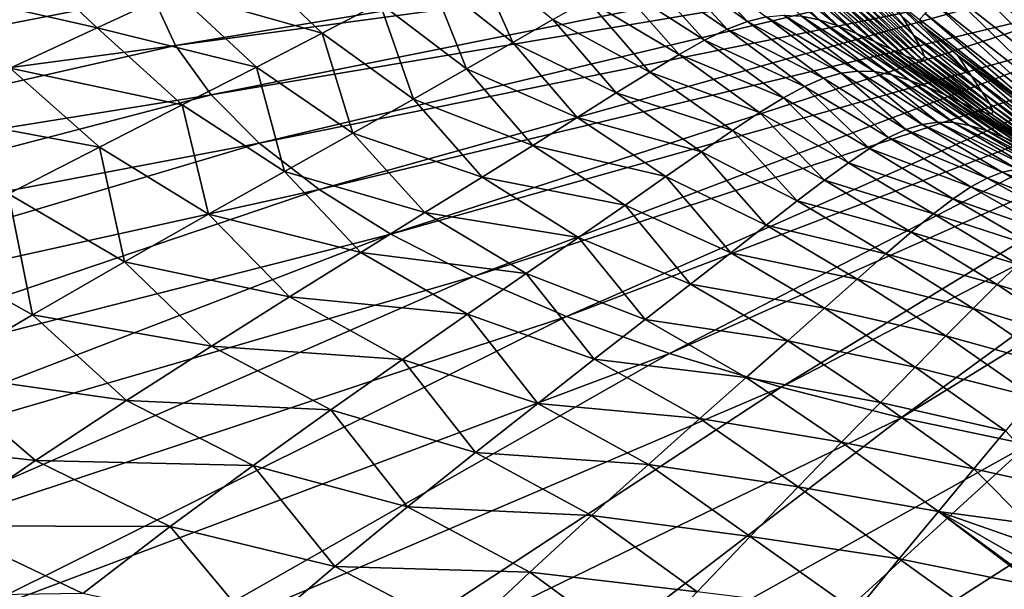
# Model space of a CAD drawing. Header units: metres. Extents: x -106 to 264, y -111 to 81.
# Tile 368 of 549: x 183 to 192, y 22 to 27. Entities that reach past the tile are written whole.
import ezdxf

# ---------------------------------------------------------------- set-up
doc = ezdxf.new("R2010")
doc.units = ezdxf.units.M
doc.layers.add('solid_20422013', color=7, linetype='CONTINUOUS')

msp = doc.modelspace()

# ---------------------------------------------------------------- linework, layer by layer
at = {"layer": 'solid_20422013'}
for points in [[(192.314774, 27.838432, 209.232452), (184.566238, 27.02692, 209.732407), (184.771317, 26.580879, 210.971329)], [(192.425934, 27.61886, 209.842331), (192.314774, 27.838432, 209.232452), (184.771317, 26.580879, 210.971329)], [(192.425934, 27.61886, 209.842331), (184.771317, 26.580879, 210.971329), (185.088531, 26.142435, 212.189163)], [(192.591644, 27.403271, 210.441147), (192.425934, 27.61886, 209.842331), (185.088531, 26.142435, 212.189163)], [(184.474792, 27.477276, 208.481491), (176.73378, 26.860861, 207.269745), (176.771042, 26.199968, 209.105453)], [(184.566238, 27.02692, 209.732407), (184.474792, 27.477276, 208.481491), (176.771042, 26.199968, 209.105453)], [(184.073959, 26.740221, 139.604416), (182.513321, 27.093977, 141.400269), (183.324615, 27.439741, 139.455902)], [(184.767181, 27.062868, 137.551315), (184.073959, 26.740221, 139.604416), (183.324615, 27.439741, 139.455902)], [(192.591644, 27.403271, 210.441147), (185.088531, 26.142435, 212.189163), (185.515549, 25.714817, 213.376907)], [(192.810745, 27.19322, 211.024597), (192.591644, 27.403271, 210.441147), (185.515549, 25.714817, 213.376907)], [(186.07489, 26.690407, 135.608582), (184.767181, 27.062868, 137.551315), (185.381241, 27.352039, 135.407272)], [(186.587189, 26.957127, 133.340988), (186.07489, 26.690407, 135.608582), (185.381241, 27.352039, 135.407272)], [(187.769363, 26.609961, 130.792099), (187.033142, 27.191212, 130.956146), (187.419312, 27.39328, 128.438019)], [(188.12558, 26.813129, 128.271347), (187.769363, 26.609961, 130.792099), (187.419312, 27.39328, 128.438019)], [(189.674957, 26.725859, 118.519089), (188.93071, 27.234701, 119.795586), (189.1353, 27.314447, 116.619141)], [(189.85495, 26.795008, 115.363655), (189.1353, 27.314447, 116.619141), (189.320374, 27.364697, 113.244499)], [(189.85495, 26.795008, 115.363655), (189.674957, 26.725859, 118.519089), (189.1353, 27.314447, 116.619141)], [(190.020905, 26.836594, 112.016869), (189.85495, 26.795008, 115.363655), (189.320374, 27.364697, 113.244499)], [(190.492828, 26.809361, 100.690247), (189.826889, 27.351067, 101.804306), (190.00061, 27.297369, 97.511009)], [(190.492828, 26.809361, 100.690247), (190.334076, 26.842337, 104.694016), (189.826889, 27.351067, 101.804306)], [(191.331253, 26.674793, 45.745674), (190.752274, 27.216822, 46.061981), (190.655075, 27.389851, 38.714874)], [(191.23317, 26.832325, 38.549274), (191.331253, 26.674793, 45.745674), (190.655075, 27.389851, 38.714874)], [(191.899979, 27.385693, 30.021608), (192.940613, 26.302679, 30.091648), (191.758759, 27.228304, 30.091648)], [(191.899979, 27.385693, 30.021608), (193.061615, 26.476091, 30.021608), (192.940613, 26.302679, 30.091648)], [(192.724411, 26.976955, 30), (193.061615, 26.476091, 30.021608), (191.899979, 27.385693, 30.021608)], [(189.474579, 26.628424, 121.496758), (188.699188, 27.124907, 122.787369), (188.93071, 27.234701, 119.795586)], [(189.674957, 26.725859, 118.519089), (189.474579, 26.628424, 121.496758), (188.93071, 27.234701, 119.795586)], [(190.658325, 26.755644, 96.440765), (190.00061, 27.297369, 97.511009), (190.17717, 27.227453, 92.959282)], [(190.658325, 26.755644, 96.440765), (190.492828, 26.809361, 100.690247), (190.00061, 27.297369, 97.511009)], [(190.825134, 26.688536, 91.936378), (190.17717, 27.227453, 92.959282), (190.348572, 27.150835, 88.139732)], [(190.825134, 26.688536, 91.936378), (190.658325, 26.755644, 96.440765), (190.17717, 27.227453, 92.959282)], [(191.758759, 27.228304, 30.091648), (192.827316, 26.140375, 30.212364), (191.626541, 27.081009, 30.212364)], [(191.758759, 27.228304, 30.091648), (192.940613, 26.302679, 30.091648), (192.827316, 26.140375, 30.212364)], [(192.810745, 27.19322, 211.024597), (185.515549, 25.714817, 213.376907), (186.049225, 25.301174, 214.525848)], [(193.081635, 26.990219, 211.58844), (192.810745, 27.19322, 211.024597), (186.049225, 25.301174, 214.525848)], [(187.35849, 26.37425, 133.186356), (186.587189, 26.957127, 133.340988), (187.033142, 27.191212, 130.956146)], [(187.769363, 26.609961, 130.792099), (187.35849, 26.37425, 133.186356), (187.033142, 27.191212, 130.956146)], [(190.985733, 26.616467, 87.168732), (190.348572, 27.150835, 88.139732), (190.50679, 27.077049, 83.042969)], [(190.985733, 26.616467, 87.168732), (190.825134, 26.688536, 91.936378), (190.348572, 27.150835, 88.139732)], [(191.398468, 26.558346, 52.592743), (190.817062, 27.088665, 53.046589), (190.752274, 27.216822, 46.061981)], [(191.331253, 26.674793, 45.745674), (191.398468, 26.558346, 52.592743), (190.752274, 27.216822, 46.061981)], [(184.073959, 26.740221, 139.604416), (183.30217, 26.381037, 141.587326), (182.513321, 27.093977, 141.400269)], [(185.490067, 26.390291, 137.775269), (184.073959, 26.740221, 139.604416), (184.767181, 27.062868, 137.551315)], [(186.07489, 26.690407, 135.608582), (185.490067, 26.390291, 137.775269), (184.767181, 27.062868, 137.551315)], [(189.247406, 26.5021, 124.310219), (188.433273, 26.984554, 125.60807), (188.699188, 27.124907, 122.787369)], [(189.474579, 26.628424, 121.496758), (189.247406, 26.5021, 124.310219), (188.699188, 27.124907, 122.787369)], [(191.132599, 26.547871, 82.129486), (190.50679, 27.077049, 83.042969), (190.643677, 27.015745, 77.659363)], [(191.132599, 26.547871, 82.129486), (190.985733, 26.616467, 87.168732), (190.50679, 27.077049, 83.042969)], [(191.42804, 26.48333, 59.106983), (190.841843, 27.006222, 59.684101), (190.817062, 27.088665, 53.046589)], [(191.398468, 26.558346, 52.592743), (191.42804, 26.48333, 59.106983), (190.817062, 27.088665, 53.046589)], [(191.626541, 27.081009, 30.212364), (192.731827, 26.003571, 30.377939), (191.515091, 26.956852, 30.377939)], [(191.626541, 27.081009, 30.212364), (192.827316, 26.140375, 30.212364), (192.731827, 26.003571, 30.377939)], [(184.566238, 27.02692, 209.732407), (176.771042, 26.199968, 209.105453), (176.971649, 25.542458, 210.931763)], [(184.771317, 26.580879, 210.971329), (184.566238, 27.02692, 209.732407), (176.971649, 25.542458, 210.931763)], [(193.081635, 26.990219, 211.58844), (186.049225, 25.301174, 214.525848), (186.685608, 24.904552, 215.627518)], [(186.886826, 26.105188, 135.4702), (186.07489, 26.690407, 135.608582), (186.587189, 26.957127, 133.340988)], [(187.35849, 26.37425, 133.186356), (186.886826, 26.105188, 135.4702), (186.587189, 26.957127, 133.340988)], [(193.402374, 26.795732, 212.128662), (193.081635, 26.990219, 211.58844), (186.685608, 24.904552, 215.627518)], [(188.986984, 26.346289, 126.973007), (188.12558, 26.813129, 128.271347), (188.433273, 26.984554, 125.60807)], [(189.247406, 26.5021, 124.310219), (188.986984, 26.346289, 126.973007), (188.433273, 26.984554, 125.60807)], [(191.258118, 26.491364, 76.810768), (190.643677, 27.015745, 77.659363), (190.750763, 26.976873, 71.978638)], [(191.258118, 26.491364, 76.810768), (191.132599, 26.547871, 82.129486), (190.643677, 27.015745, 77.659363)], [(191.35437, 26.455864, 71.205521), (190.750763, 26.976873, 71.978638), (190.81955, 26.97044, 65.990387)], [(191.35437, 26.455864, 71.205521), (191.258118, 26.491364, 76.810768), (190.750763, 26.976873, 71.978638)], [(191.413483, 26.450317, 65.306725), (190.81955, 26.97044, 65.990387), (190.841843, 27.006222, 59.684101)], [(191.413483, 26.450317, 65.306725), (191.35437, 26.455864, 71.205521), (190.81955, 26.97044, 65.990387)], [(191.42804, 26.48333, 59.106983), (191.413483, 26.450317, 65.306725), (190.841843, 27.006222, 59.684101)], [(191.845428, 26.310072, 38.568272), (191.23317, 26.832325, 38.549274), (191.111816, 27.030716, 30.99095)], [(191.845428, 26.310072, 38.568272), (191.111816, 27.030716, 30.99095), (191.410278, 26.759941, 30.990829)], [(191.38559, 26.812603, 30.785961), (191.410278, 26.759941, 30.990829), (191.111816, 27.030716, 30.99095)], [(191.515091, 26.956852, 30.377939), (192.661865, 25.903357, 30.574986), (191.433441, 26.865908, 30.574986)], [(191.515091, 26.956852, 30.377939), (192.731827, 26.003571, 30.377939), (192.661865, 25.903357, 30.574986)], [(193.402374, 26.795732, 212.128662), (186.685608, 24.904552, 215.627518), (187.420044, 24.527872, 216.673782)], [(193.770645, 26.61116, 212.641327), (193.402374, 26.795732, 212.128662), (187.420044, 24.527872, 216.673782)], [(188.687164, 26.160315, 129.499008), (187.769363, 26.609961, 130.792099), (188.12558, 26.813129, 128.271347)], [(188.986984, 26.346289, 126.973007), (188.687164, 26.160315, 129.499008), (188.12558, 26.813129, 128.271347)], [(190.530334, 26.29015, 115.408096), (189.674957, 26.725859, 118.519089), (189.85495, 26.795008, 115.363655)], [(190.687012, 26.335682, 112.081924), (189.85495, 26.795008, 115.363655), (190.020905, 26.836594, 112.016869)], [(190.687012, 26.335682, 112.081924), (190.530334, 26.29015, 115.408096), (189.85495, 26.795008, 115.363655)], [(190.836838, 26.355211, 108.550903), (190.020905, 26.836594, 112.016869), (190.178696, 26.851892, 108.464935)], [(190.836838, 26.355211, 108.550903), (190.687012, 26.335682, 112.081924), (190.020905, 26.836594, 112.016869)], [(190.985092, 26.350187, 104.798935), (190.178696, 26.851892, 108.464935), (190.334076, 26.842337, 104.694016)], [(190.985092, 26.350187, 104.798935), (190.836838, 26.355211, 108.550903), (190.178696, 26.851892, 108.464935)], [(191.137085, 26.322052, 100.809906), (190.334076, 26.842337, 104.694016), (190.492828, 26.809361, 100.690247)], [(191.137085, 26.322052, 100.809906), (190.985092, 26.350187, 104.798935), (190.334076, 26.842337, 104.694016)], [(191.296036, 26.27331, 96.569031), (190.492828, 26.809361, 100.690247), (190.658325, 26.755644, 96.440765)], [(191.296036, 26.27331, 96.569031), (191.137085, 26.322052, 100.809906), (190.492828, 26.809361, 100.690247)], [(191.845428, 26.310072, 38.568272), (191.331253, 26.674793, 45.745674), (191.23317, 26.832325, 38.549274)], [(191.433441, 26.865908, 30.574986), (192.62085, 25.844618, 30.785961), (191.38559, 26.812603, 30.785961)], [(191.38559, 26.812603, 30.785961), (192.62085, 25.844618, 30.785961), (191.410278, 26.759941, 30.990829)], [(191.433441, 26.865908, 30.574986), (192.661865, 25.903357, 30.574986), (192.62085, 25.844618, 30.785961)], [(184.830368, 26.05447, 139.85997), (183.30217, 26.381037, 141.587326), (184.073959, 26.740221, 139.604416)], [(185.490067, 26.390291, 137.775269), (184.830368, 26.05447, 139.85997), (184.073959, 26.740221, 139.604416)], [(190.361359, 26.217325, 118.545166), (189.474579, 26.628424, 121.496758), (189.674957, 26.725859, 118.519089)], [(190.530334, 26.29015, 115.408096), (190.361359, 26.217325, 118.545166), (189.674957, 26.725859, 118.519089)], [(191.456741, 26.210789, 92.066895), (190.658325, 26.755644, 96.440765), (190.825134, 26.688536, 91.936378)], [(191.456741, 26.210789, 92.066895), (191.296036, 26.27331, 96.569031), (190.658325, 26.755644, 96.440765)], [(191.724762, 26.492271, 30.990707), (191.845428, 26.310072, 38.568272), (191.410278, 26.759941, 30.990829)], [(192.62085, 25.844618, 30.785961), (191.724762, 26.492271, 30.990707), (191.410278, 26.759941, 30.990829)], [(186.348587, 25.80183, 137.659912), (185.490067, 26.390291, 137.775269), (186.07489, 26.690407, 135.608582)], [(186.886826, 26.105188, 135.4702), (186.348587, 25.80183, 137.659912), (186.07489, 26.690407, 135.608582)], [(188.342529, 25.9433, 131.903076), (187.35849, 26.37425, 133.186356), (187.769363, 26.609961, 130.792099)], [(193.770645, 26.61116, 212.641327), (187.420044, 24.527872, 216.673782), (188.247101, 24.173906, 217.656967)], [(188.687164, 26.160315, 129.499008), (188.342529, 25.9433, 131.903076), (187.769363, 26.609961, 130.792099)], [(194.183807, 26.437832, 213.122757), (193.770645, 26.61116, 212.641327), (188.247101, 24.173906, 217.656967)], [(190.174286, 26.116396, 121.50779), (189.247406, 26.5021, 124.310219), (189.474579, 26.628424, 121.496758)], [(190.361359, 26.217325, 118.545166), (190.174286, 26.116396, 121.50779), (189.474579, 26.628424, 121.496758)], [(191.611771, 26.142433, 87.295486), (190.825134, 26.688536, 91.936378), (190.985733, 26.616467, 87.168732)], [(191.611771, 26.142433, 87.295486), (191.456741, 26.210789, 92.066895), (190.825134, 26.688536, 91.936378)], [(191.753723, 26.076189, 82.246803), (190.985733, 26.616467, 87.168732), (191.132599, 26.547871, 82.129486)], [(191.753723, 26.076189, 82.246803), (191.611771, 26.142433, 87.295486), (190.985733, 26.616467, 87.168732)], [(191.942673, 26.16717, 45.780659), (191.398468, 26.558346, 52.592743), (191.331253, 26.674793, 45.745674)], [(191.845428, 26.310072, 38.568272), (191.942673, 26.16717, 45.780659), (191.331253, 26.674793, 45.745674)], [(184.771317, 26.580879, 210.971329), (176.971649, 25.542458, 210.931763), (177.334152, 24.89295, 212.73584)], [(185.088531, 26.142435, 212.189163), (184.771317, 26.580879, 210.971329), (177.334152, 24.89295, 212.73584)], [(191.875107, 26.020205, 76.914055), (191.132599, 26.547871, 82.129486), (191.258118, 26.491364, 76.810768)], [(191.875107, 26.020205, 76.914055), (191.753723, 26.076189, 82.246803), (191.132599, 26.547871, 82.129486)], [(192.009277, 26.063387, 52.640064), (191.42804, 26.48333, 59.106983), (191.398468, 26.558346, 52.592743)], [(191.942673, 26.16717, 45.780659), (192.009277, 26.063387, 52.640064), (191.398468, 26.558346, 52.592743)], [(194.183807, 26.437832, 213.122757), (188.247101, 24.173906, 217.656967), (189.16069, 23.845261, 218.569809)], [(189.963211, 25.986647, 124.310402), (188.986984, 26.346289, 126.973007), (189.247406, 26.5021, 124.310219)], [(194.63887, 26.276997, 213.569504), (194.183807, 26.437832, 213.122757), (189.16069, 23.845261, 218.569809)], [(190.174286, 26.116396, 121.50779), (189.963211, 25.986647, 124.310402), (189.247406, 26.5021, 124.310219)], [(191.968155, 25.982975, 71.292595), (191.258118, 26.491364, 76.810768), (191.35437, 26.455864, 71.205521)], [(191.968155, 25.982975, 71.292595), (191.875107, 26.020205, 76.914055), (191.258118, 26.491364, 76.810768)], [(192.025162, 25.97304, 65.378006), (191.35437, 26.455864, 71.205521), (191.413483, 26.450317, 65.306725)], [(192.025162, 25.97304, 65.378006), (191.968155, 25.982975, 71.292595), (191.35437, 26.455864, 71.205521)], [(192.038818, 25.998638, 59.165257), (191.413483, 26.450317, 65.306725), (191.42804, 26.48333, 59.106983)], [(192.038818, 25.998638, 59.165257), (192.025162, 25.97304, 65.378006), (191.413483, 26.450317, 65.306725)], [(192.009277, 26.063387, 52.640064), (192.038818, 25.998638, 59.165257), (191.42804, 26.48333, 59.106983)], [(192.485687, 25.830631, 38.504143), (191.845428, 26.310072, 38.568272), (191.724762, 26.492271, 30.990707)], [(192.485687, 25.830631, 38.504143), (191.724762, 26.492271, 30.990707), (192.370041, 25.993639, 30.990505)], [(192.62085, 25.844618, 30.785961), (192.370041, 25.993639, 30.990505), (191.724762, 26.492271, 30.990707)], [(184.095795, 25.679699, 141.883286), (182.452499, 25.982208, 143.520935), (183.30217, 26.381037, 141.587326)], [(184.830368, 26.05447, 139.85997), (184.095795, 25.679699, 141.883286), (183.30217, 26.381037, 141.587326)], [(185.741196, 25.461752, 139.773987), (184.830368, 26.05447, 139.85997), (185.490067, 26.390291, 137.775269)], [(186.348587, 25.80183, 137.659912), (185.741196, 25.461752, 139.773987), (185.490067, 26.390291, 137.775269)], [(187.947815, 25.694324, 134.200241), (186.886826, 26.105188, 135.4702), (187.35849, 26.37425, 133.186356)], [(188.342529, 25.9433, 131.903076), (187.947815, 25.694324, 134.200241), (187.35849, 26.37425, 133.186356)], [(189.722244, 25.827358, 126.96743), (188.687164, 26.160315, 129.499008), (188.986984, 26.346289, 126.973007)], [(189.963211, 25.986647, 124.310402), (189.722244, 25.827358, 126.96743), (188.986984, 26.346289, 126.973007)], [(191.407272, 25.879808, 111.57238), (190.687012, 26.335682, 112.081924), (190.836838, 26.355211, 108.550903)], [(191.546631, 25.899872, 108.065887), (190.836838, 26.355211, 108.550903), (190.985092, 26.350187, 104.798935)], [(191.546631, 25.899872, 108.065887), (191.407272, 25.879808, 111.57238), (190.836838, 26.355211, 108.550903)], [(191.685852, 25.896481, 104.338921), (190.985092, 26.350187, 104.798935), (191.137085, 26.322052, 100.809906)], [(191.685852, 25.896481, 104.338921), (191.546631, 25.899872, 108.065887), (190.985092, 26.350187, 104.798935)], [(194.63887, 26.276997, 213.569504), (189.16069, 23.845261, 218.569809), (190.154099, 23.544355, 219.405609)], [(195.132568, 26.129814, 213.978317), (194.63887, 26.276997, 213.569504), (190.154099, 23.544355, 219.405609)], [(191.109512, 25.763798, 117.994164), (190.361359, 26.217325, 118.545166), (190.530334, 26.29015, 115.408096)], [(191.263138, 25.83489, 114.876053), (190.530334, 26.29015, 115.408096), (190.687012, 26.335682, 112.081924)], [(191.263138, 25.83489, 114.876053), (191.109512, 25.763798, 117.994164), (190.530334, 26.29015, 115.408096)], [(191.407272, 25.879808, 111.57238), (191.263138, 25.83489, 114.876053), (190.687012, 26.335682, 112.081924)], [(191.829544, 25.871042, 100.373802), (191.137085, 26.322052, 100.809906), (191.296036, 26.27331, 96.569031)], [(191.829544, 25.871042, 100.373802), (191.685852, 25.896481, 104.338921), (191.137085, 26.322052, 100.809906)], [(191.979813, 25.826216, 96.155098), (191.296036, 26.27331, 96.569031), (191.456741, 26.210789, 92.066895)], [(191.979813, 25.826216, 96.155098), (191.829544, 25.871042, 100.373802), (191.296036, 26.27331, 96.569031)], [(192.578796, 25.704374, 45.657482), (191.942673, 26.16717, 45.780659), (191.845428, 26.310072, 38.568272)], [(192.485687, 25.830631, 38.504143), (192.578796, 25.704374, 45.657482), (191.845428, 26.310072, 38.568272)], [(190.941345, 25.665619, 120.942032), (190.174286, 26.116396, 121.50779), (190.361359, 26.217325, 118.545166)], [(191.109512, 25.763798, 117.994164), (190.941345, 25.665619, 120.942032), (190.361359, 26.217325, 118.545166)], [(192.131195, 25.768446, 91.67408), (191.456741, 26.210789, 92.066895), (191.611771, 26.142433, 87.295486)], [(192.131195, 25.768446, 91.67408), (191.979813, 25.826216, 96.155098), (191.456741, 26.210789, 92.066895)], [(185.088531, 26.142435, 212.189163), (177.334152, 24.89295, 212.73584), (177.856018, 24.256012, 214.50499)], [(185.515549, 25.714817, 213.376907), (185.088531, 26.142435, 212.189163), (177.856018, 24.256012, 214.50499)], [(187.497772, 25.412474, 136.405533), (186.348587, 25.80183, 137.659912), (186.886826, 26.105188, 135.4702)], [(187.947815, 25.694324, 134.200241), (187.497772, 25.412474, 136.405533), (186.886826, 26.105188, 135.4702)], [(189.44574, 25.637722, 129.493484), (188.342529, 25.9433, 131.903076), (188.687164, 26.160315, 129.499008)], [(189.722244, 25.827358, 126.96743), (189.44574, 25.637722, 129.493484), (188.687164, 26.160315, 129.499008)], [(190.75351, 25.539557, 123.734428), (189.963211, 25.986647, 124.310402), (190.174286, 26.116396, 121.50779)], [(195.132568, 26.129814, 213.978317), (190.154099, 23.544355, 219.405609), (191.220001, 23.273407, 220.158188)], [(190.941345, 25.665619, 120.942032), (190.75351, 25.539557, 123.734428), (190.174286, 26.116396, 121.50779)], [(195.661331, 25.997343, 214.346268), (195.132568, 26.129814, 213.978317), (191.220001, 23.273407, 220.158188)], [(192.276764, 25.704893, 86.923279), (191.611771, 26.142433, 87.295486), (191.753723, 26.076189, 82.246803)], [(192.276764, 25.704893, 86.923279), (192.131195, 25.768446, 91.67408), (191.611771, 26.142433, 87.295486)], [(192.642853, 25.614193, 52.461853), (192.009277, 26.063387, 52.640064), (191.942673, 26.16717, 45.780659)], [(192.578796, 25.704374, 45.657482), (192.642853, 25.614193, 52.461853), (191.942673, 26.16717, 45.780659)], [(185.064011, 25.081627, 141.832306), (184.095795, 25.679699, 141.883286), (184.830368, 26.05447, 139.85997)], [(185.741196, 25.461752, 139.773987), (185.064011, 25.081627, 141.832306), (184.830368, 26.05447, 139.85997)], [(195.661331, 25.997343, 214.346268), (191.220001, 23.273407, 220.158188), (192.350571, 23.034412, 220.822021)], [(192.409622, 25.642723, 81.895279), (191.753723, 26.076189, 82.246803), (191.875107, 26.020205, 76.914055)], [(192.409622, 25.642723, 81.895279), (192.276764, 25.704893, 86.923279), (191.753723, 26.076189, 82.246803)], [(192.522705, 25.589348, 76.584808), (191.875107, 26.020205, 76.914055), (191.968155, 25.982975, 71.292595)], [(192.522705, 25.589348, 76.584808), (192.409622, 25.642723, 81.895279), (191.875107, 26.020205, 76.914055)], [(192.672073, 25.559546, 58.937309), (192.038818, 25.998638, 59.165257), (192.009277, 26.063387, 52.640064)], [(192.642853, 25.614193, 52.461853), (192.672073, 25.559546, 58.937309), (192.009277, 26.063387, 52.640064)], [(192.660873, 25.540108, 65.10817), (192.025162, 25.97304, 65.378006), (192.038818, 25.998638, 59.165257)], [(192.672073, 25.559546, 58.937309), (192.660873, 25.540108, 65.10817), (192.038818, 25.998638, 59.165257)], [(184.095795, 25.679699, 141.883286), (183.286362, 25.262714, 143.865799), (182.452499, 25.982208, 143.520935)], [(189.12883, 25.416702, 131.903595), (187.947815, 25.694324, 134.200241), (188.342529, 25.9433, 131.903076)], [(189.44574, 25.637722, 129.493484), (189.12883, 25.416702, 131.903595), (188.342529, 25.9433, 131.903076)], [(190.540848, 25.384821, 126.386108), (189.722244, 25.827358, 126.96743), (189.963211, 25.986647, 124.310402)], [(190.75351, 25.539557, 123.734428), (190.540848, 25.384821, 126.386108), (189.963211, 25.986647, 124.310402)], [(192.608856, 25.552542, 70.989738), (191.968155, 25.982975, 71.292595), (192.025162, 25.97304, 65.378006)], [(192.608856, 25.552542, 70.989738), (192.522705, 25.589348, 76.584808), (191.968155, 25.982975, 71.292595)], [(192.660873, 25.540108, 65.10817), (192.608856, 25.552542, 70.989738), (192.025162, 25.97304, 65.378006)], [(190.298355, 25.200552, 128.911819), (189.44574, 25.637722, 129.493484), (189.722244, 25.827358, 126.96743)], [(190.540848, 25.384821, 126.386108), (190.298355, 25.200552, 128.911819), (189.722244, 25.827358, 126.96743)], [(191.98468, 25.403179, 115.228912), (191.109512, 25.763798, 117.994164), (191.263138, 25.83489, 114.876053)], [(192.120422, 25.455526, 111.941322), (191.263138, 25.83489, 114.876053), (191.407272, 25.879808, 111.57238)], [(192.120422, 25.455526, 111.941322), (191.98468, 25.403179, 115.228912), (191.263138, 25.83489, 114.876053)], [(192.251907, 25.48296, 108.450539), (191.407272, 25.879808, 111.57238), (191.546631, 25.899872, 108.065887)], [(192.251907, 25.48296, 108.450539), (192.120422, 25.455526, 111.941322), (191.407272, 25.879808, 111.57238)], [(192.383331, 25.48691, 104.736572), (191.546631, 25.899872, 108.065887), (191.685852, 25.896481, 104.338921)], [(192.383331, 25.48691, 104.736572), (192.251907, 25.48296, 108.450539), (191.546631, 25.899872, 108.065887)], [(192.518845, 25.468805, 100.779404), (191.685852, 25.896481, 104.338921), (191.829544, 25.871042, 100.373802)], [(192.518845, 25.468805, 100.779404), (192.383331, 25.48691, 104.736572), (191.685852, 25.896481, 104.338921)], [(192.660919, 25.430935, 96.561089), (191.829544, 25.871042, 100.373802), (191.979813, 25.826216, 96.155098)], [(192.660919, 25.430935, 96.561089), (192.518845, 25.468805, 100.779404), (191.829544, 25.871042, 100.373802)], [(192.804703, 25.37912, 92.072113), (191.979813, 25.826216, 96.155098), (192.131195, 25.768446, 91.67408)], [(192.804703, 25.37912, 92.072113), (192.660919, 25.430935, 96.561089), (191.979813, 25.826216, 96.155098)], [(186.988251, 25.096228, 138.53476), (185.741196, 25.461752, 139.773987), (186.348587, 25.80183, 137.659912)], [(187.497772, 25.412474, 136.405533), (186.988251, 25.096228, 138.53476), (186.348587, 25.80183, 137.659912)], [(191.840393, 25.324604, 118.332443), (190.941345, 25.665619, 120.942032), (191.109512, 25.763798, 117.994164)], [(191.98468, 25.403179, 115.228912), (191.840393, 25.324604, 118.332443), (191.109512, 25.763798, 117.994164)], [(192.943542, 25.320089, 87.305153), (192.131195, 25.768446, 91.67408), (192.276764, 25.704893, 86.923279)], [(192.943542, 25.320089, 87.305153), (192.804703, 25.37912, 92.072113), (192.131195, 25.768446, 91.67408)], [(185.515549, 25.714817, 213.376907), (177.856018, 24.256012, 214.50499), (178.533585, 23.636126, 216.226791)], [(186.049225, 25.301174, 214.525848), (185.515549, 25.714817, 213.376907), (178.533585, 23.636126, 216.226791)], [(184.316498, 24.658123, 143.854752), (183.286362, 25.262714, 143.865799), (184.095795, 25.679699, 141.883286)], [(185.064011, 25.081627, 141.832306), (184.316498, 24.658123, 143.854752), (184.095795, 25.679699, 141.883286)], [(188.766678, 25.163225, 134.212891), (187.497772, 25.412474, 136.405533), (187.947815, 25.694324, 134.200241)], [(189.12883, 25.416702, 131.903595), (188.766678, 25.163225, 134.212891), (187.947815, 25.694324, 134.200241)], [(191.682968, 25.218828, 121.268242), (190.75351, 25.539557, 123.734428), (190.941345, 25.665619, 120.942032)], [(191.840393, 25.324604, 118.332443), (191.682968, 25.218828, 121.268242), (190.941345, 25.665619, 120.942032)], [(190.021713, 24.985643, 131.326248), (189.12883, 25.416702, 131.903595), (189.44574, 25.637722, 129.493484)], [(190.298355, 25.200552, 128.911819), (190.021713, 24.985643, 131.326248), (189.44574, 25.637722, 129.493484)], [(191.507751, 25.084955, 124.052116), (190.540848, 25.384821, 126.386108), (190.75351, 25.539557, 123.734428)], [(191.682968, 25.218828, 121.268242), (191.507751, 25.084955, 124.052116), (190.75351, 25.539557, 123.734428)], [(192.96933, 25.102175, 109.379753), (192.120422, 25.455526, 111.941322), (192.251907, 25.48296, 108.450539)], [(186.417831, 24.74262, 140.605576), (185.064011, 25.081627, 141.832306), (185.741196, 25.461752, 139.773987)], [(186.988251, 25.096228, 138.53476), (186.417831, 24.74262, 140.605576), (185.741196, 25.461752, 139.773987)], [(188.354492, 24.876215, 136.436478), (186.988251, 25.096228, 138.53476), (187.497772, 25.412474, 136.405533)], [(188.766678, 25.163225, 134.212891), (188.354492, 24.876215, 136.436478), (187.497772, 25.412474, 136.405533)], [(189.706757, 24.73892, 133.644028), (188.766678, 25.163225, 134.212891), (189.12883, 25.416702, 131.903595)], [(190.021713, 24.985643, 131.326248), (189.706757, 24.73892, 133.644028), (189.12883, 25.416702, 131.903595)], [(191.310089, 24.922081, 126.699867), (190.298355, 25.200552, 128.911819), (190.540848, 25.384821, 126.386108)], [(191.507751, 25.084955, 124.052116), (191.310089, 24.922081, 126.699867), (190.540848, 25.384821, 126.386108)], [(192.716309, 24.997774, 116.136131), (191.840393, 25.324604, 118.332443), (191.98468, 25.403179, 115.228912)], [(192.845047, 25.062843, 112.859856), (191.98468, 25.403179, 115.228912), (192.120422, 25.455526, 111.941322)], [(192.845047, 25.062843, 112.859856), (192.716309, 24.997774, 116.136131), (191.98468, 25.403179, 115.228912)], [(192.96933, 25.102175, 109.379753), (192.845047, 25.062843, 112.859856), (192.120422, 25.455526, 111.941322)], [(186.049225, 25.301174, 214.525848), (178.533585, 23.636126, 216.226791), (179.362076, 23.037643, 217.889145)], [(186.685608, 24.904552, 215.627518), (186.049225, 25.301174, 214.525848), (179.362076, 23.037643, 217.889145)], [(192.579102, 24.905661, 119.229271), (191.682968, 25.218828, 121.268242), (191.840393, 25.324604, 118.332443)], [(192.716309, 24.997774, 116.136131), (192.579102, 24.905661, 119.229271), (191.840393, 25.324604, 118.332443)], [(183.499207, 24.188078, 145.860382), (182.403229, 24.800432, 145.827347), (183.286362, 25.262714, 143.865799)], [(184.316498, 24.658123, 143.854752), (183.499207, 24.188078, 145.860382), (183.286362, 25.262714, 143.865799)], [(192.429184, 24.78545, 122.15686), (191.507751, 25.084955, 124.052116), (191.682968, 25.218828, 121.268242)], [(192.579102, 24.905661, 119.229271), (192.429184, 24.78545, 122.15686), (191.682968, 25.218828, 121.268242)], [(189.349319, 24.459209, 135.879852), (188.354492, 24.876215, 136.436478), (188.766678, 25.163225, 134.212891)], [(189.706757, 24.73892, 133.644028), (189.349319, 24.459209, 135.879852), (188.766678, 25.163225, 134.212891)], [(191.085571, 24.729197, 129.227066), (190.021713, 24.985643, 131.326248), (190.298355, 25.200552, 128.911819)], [(191.310089, 24.922081, 126.699867), (191.085571, 24.729197, 129.227066), (190.298355, 25.200552, 128.911819)], [(185.785477, 24.348476, 142.635895), (184.316498, 24.658123, 143.854752), (185.064011, 25.081627, 141.832306)], [(186.417831, 24.74262, 140.605576), (185.785477, 24.348476, 142.635895), (185.064011, 25.081627, 141.832306)], [(187.888519, 24.553926, 138.590179), (186.417831, 24.74262, 140.605576), (186.988251, 25.096228, 138.53476)], [(188.354492, 24.876215, 136.436478), (187.888519, 24.553926, 138.590179), (186.988251, 25.096228, 138.53476)], [(192.262283, 24.636108, 124.936279), (191.310089, 24.922081, 126.699867), (191.507751, 25.084955, 124.052116)], [(192.429184, 24.78545, 122.15686), (192.262283, 24.636108, 124.936279), (191.507751, 25.084955, 124.052116)], [(190.830368, 24.505018, 131.648743), (189.706757, 24.73892, 133.644028), (190.021713, 24.985643, 131.326248)], [(191.085571, 24.729197, 129.227066), (190.830368, 24.505018, 131.648743), (190.021713, 24.985643, 131.326248)], [(186.685608, 24.904552, 215.627518), (179.362076, 23.037643, 217.889145), (180.335663, 22.464779, 219.480331)], [(187.420044, 24.527872, 216.673782), (186.685608, 24.904552, 215.627518), (180.335663, 22.464779, 219.480331)], [(188.945679, 24.144962, 138.04866), (187.888519, 24.553926, 138.590179), (188.354492, 24.876215, 136.436478)], [(189.349319, 24.459209, 135.879852), (188.945679, 24.144962, 138.04866), (188.354492, 24.876215, 136.436478)], [(192.074158, 24.456585, 127.584862), (191.085571, 24.729197, 129.227066), (191.310089, 24.922081, 126.699867)], [(192.262283, 24.636108, 124.936279), (192.074158, 24.456585, 127.584862), (191.310089, 24.922081, 126.699867)], [(183.499207, 24.188078, 145.860382), (182.620377, 23.669493, 147.862869), (182.403229, 24.800432, 145.827347)], [(187.367081, 24.193272, 140.691177), (185.785477, 24.348476, 142.635895), (186.417831, 24.74262, 140.605576)], [(187.888519, 24.553926, 138.590179), (187.367081, 24.193272, 140.691177), (186.417831, 24.74262, 140.605576)], [(190.540787, 24.248224, 133.979874), (189.349319, 24.459209, 135.879852), (189.706757, 24.73892, 133.644028)], [(190.830368, 24.505018, 131.648743), (190.540787, 24.248224, 133.979874), (189.706757, 24.73892, 133.644028)], [(191.861038, 24.24559, 130.11911), (190.830368, 24.505018, 131.648743), (191.085571, 24.729197, 129.227066)], [(192.074158, 24.456585, 127.584862), (191.861038, 24.24559, 130.11911), (191.085571, 24.729197, 129.227066)], [(185.090195, 23.910618, 144.643631), (183.499207, 24.188078, 145.860382), (184.316498, 24.658123, 143.854752)], [(185.785477, 24.348476, 142.635895), (185.090195, 23.910618, 144.643631), (184.316498, 24.658123, 143.854752)], [(192.262283, 24.636108, 124.936279), (193.000153, 24.156294, 126.781303), (192.074158, 24.456585, 127.584862)], [(187.420044, 24.527872, 216.673782), (180.335663, 22.464779, 219.480331), (181.447525, 21.921556, 220.989197)], [(188.247101, 24.173906, 217.656967), (187.420044, 24.527872, 216.673782), (181.447525, 21.921556, 220.989197)], [(188.49382, 23.793287, 140.166458), (187.367081, 24.193272, 140.691177), (187.888519, 24.553926, 138.590179)], [(188.945679, 24.144962, 138.04866), (188.49382, 23.793287, 140.166458), (187.888519, 24.553926, 138.590179)], [(190.213058, 23.957485, 136.235413), (188.945679, 24.144962, 138.04866), (189.349319, 24.459209, 135.879852)], [(190.540787, 24.248224, 133.979874), (190.213058, 23.957485, 136.235413), (189.349319, 24.459209, 135.879852)], [(191.619522, 24.001619, 132.554825), (190.540787, 24.248224, 133.979874), (190.830368, 24.505018, 131.648743)], [(191.861038, 24.24559, 130.11911), (191.619522, 24.001619, 132.554825), (190.830368, 24.505018, 131.648743)], [(192.074158, 24.456585, 127.584862), (192.822998, 23.955084, 129.31218), (191.861038, 24.24559, 130.11911)], [(192.074158, 24.456585, 127.584862), (193.000153, 24.156294, 126.781303), (192.822998, 23.955084, 129.31218)], [(186.788757, 23.790998, 142.756851), (185.090195, 23.910618, 144.643631), (185.785477, 24.348476, 142.635895)], [(187.367081, 24.193272, 140.691177), (186.788757, 23.790998, 142.756851), (185.785477, 24.348476, 142.635895)], [(191.346237, 23.72315, 134.90773), (190.213058, 23.957485, 136.235413), (190.540787, 24.248224, 133.979874)], [(191.619522, 24.001619, 132.554825), (191.346237, 23.72315, 134.90773), (190.540787, 24.248224, 133.979874)], [(191.861038, 24.24559, 130.11911), (192.623688, 23.72237, 131.74704), (191.619522, 24.001619, 132.554825)], [(191.861038, 24.24559, 130.11911), (192.822998, 23.955084, 129.31218), (192.623688, 23.72237, 131.74704)], [(188.247101, 24.173906, 217.656967), (181.447525, 21.921556, 220.989197), (182.689819, 21.411797, 222.405106)], [(184.334488, 23.426371, 146.644241), (182.620377, 23.669493, 147.862869), (183.499207, 24.188078, 145.860382)], [(189.16069, 23.845261, 218.569809), (188.247101, 24.173906, 217.656967), (182.689819, 21.411797, 222.405106)], [(185.090195, 23.910618, 144.643631), (184.334488, 23.426371, 146.644241), (183.499207, 24.188078, 145.860382)], [(187.99202, 23.400978, 142.249496), (186.788757, 23.790998, 142.756851), (187.367081, 24.193272, 140.691177)], [(188.49382, 23.793287, 140.166458), (187.99202, 23.400978, 142.249496), (187.367081, 24.193272, 140.691177)], [(189.844055, 23.630867, 138.430618), (188.49382, 23.793287, 140.166458), (188.945679, 24.144962, 138.04866)], [(190.213058, 23.957485, 136.235413), (189.844055, 23.630867, 138.430618), (188.945679, 24.144962, 138.04866)], [(191.619522, 24.001619, 132.554825), (192.399506, 23.4566, 134.100891), (191.346237, 23.72315, 134.90773)], [(191.619522, 24.001619, 132.554825), (192.623688, 23.72237, 131.74704), (192.399506, 23.4566, 134.100891)], [(186.152206, 23.343864, 144.80455), (184.334488, 23.426371, 146.644241), (185.090195, 23.910618, 144.643631)], [(186.788757, 23.790998, 142.756851), (186.152206, 23.343864, 144.80455), (185.090195, 23.910618, 144.643631)], [(191.037872, 23.408562, 137.193604), (189.844055, 23.630867, 138.430618), (190.213058, 23.957485, 136.235413)], [(191.346237, 23.72315, 134.90773), (191.037872, 23.408562, 137.193604), (190.213058, 23.957485, 136.235413)], [(189.16069, 23.845261, 218.569809), (182.689819, 21.411797, 222.405106), (184.053818, 20.939083, 223.718109)], [(190.154099, 23.544355, 219.405609), (189.16069, 23.845261, 218.569809), (184.053818, 20.939083, 223.718109)], [(187.438644, 22.964834, 144.314041), (186.152206, 23.343864, 144.80455), (186.788757, 23.790998, 142.756851)], [(187.99202, 23.400978, 142.249496), (187.438644, 22.964834, 144.314041), (186.788757, 23.790998, 142.756851)], [(189.431671, 23.265205, 140.581436), (187.99202, 23.400978, 142.249496), (188.49382, 23.793287, 140.166458)], [(189.844055, 23.630867, 138.430618), (189.431671, 23.265205, 140.581436), (188.49382, 23.793287, 140.166458)], [(191.346237, 23.72315, 134.90773), (192.147766, 23.156204, 136.388779), (191.037872, 23.408562, 137.193604)], [(191.346237, 23.72315, 134.90773), (192.399506, 23.4566, 134.100891), (192.147766, 23.156204, 136.388779)], [(183.527939, 22.894091, 148.648254), (181.691284, 23.100821, 149.873749), (182.620377, 23.669493, 147.862869)], [(184.334488, 23.426371, 146.644241), (183.527939, 22.894091, 148.648254), (182.620377, 23.669493, 147.862869)], [(190.691833, 23.055042, 139.428558), (189.431671, 23.265205, 140.581436), (189.844055, 23.630867, 138.430618)], [(191.037872, 23.408562, 137.193604), (190.691833, 23.055042, 139.428558), (189.844055, 23.630867, 138.430618)], [(190.154099, 23.544355, 219.405609), (184.053818, 20.939083, 223.718109), (185.529938, 20.506741, 224.918991)], [(191.220001, 23.273407, 220.158188), (190.154099, 23.544355, 219.405609), (185.529938, 20.506741, 224.918991)], [(185.460159, 22.849203, 146.848694), (183.527939, 22.894091, 148.648254), (184.334488, 23.426371, 146.644241)], [(186.152206, 23.343864, 144.80455), (185.460159, 22.849203, 146.848694), (184.334488, 23.426371, 146.644241)], [(188.973999, 22.857185, 142.703857), (187.438644, 22.964834, 144.314041), (187.99202, 23.400978, 142.249496)], [(189.431671, 23.265205, 140.581436), (188.973999, 22.857185, 142.703857), (187.99202, 23.400978, 142.249496)], [(191.037872, 23.408562, 137.193604), (191.865967, 22.81888, 138.625732), (190.691833, 23.055042, 139.428558)], [(191.037872, 23.408562, 137.193604), (192.147766, 23.156204, 136.388779), (191.865967, 22.81888, 138.625732)], [(186.834274, 22.481964, 146.374725), (185.460159, 22.849203, 146.848694), (186.152206, 23.343864, 144.80455)], [(187.438644, 22.964834, 144.314041), (186.834274, 22.481964, 146.374725), (186.152206, 23.343864, 144.80455)], [(191.220001, 23.273407, 220.158188), (185.529938, 20.506741, 224.918991), (187.107803, 20.117807, 225.999298)], [(192.350571, 23.034412, 220.822021), (191.220001, 23.273407, 220.158188), (187.107803, 20.117807, 225.999298)], [(190.305893, 22.659071, 141.628845), (188.973999, 22.857185, 142.703857), (189.431671, 23.265205, 140.581436)], [(190.691833, 23.055042, 139.428558), (190.305893, 22.659071, 141.628845), (189.431671, 23.265205, 140.581436)], [(191.865967, 22.81888, 138.625732), (192.147766, 23.156204, 136.388779), (192.609909, 22.652956, 138.297516)], [(183.527939, 22.894091, 148.648254), (182.680954, 22.312248, 150.665604), (181.691284, 23.100821, 149.873749)], [(192.350571, 23.034412, 220.822021), (187.107803, 20.117807, 225.999298), (188.776306, 19.775019, 226.951431)], [(193.537445, 22.829126, 221.392227), (192.350571, 23.034412, 220.822021), (188.776306, 19.775019, 226.951431)], [(190.691833, 23.055042, 139.428558), (191.551956, 22.44129, 140.826736), (190.305893, 22.659071, 141.628845)], [(190.691833, 23.055042, 139.428558), (191.865967, 22.81888, 138.625732), (191.551956, 22.44129, 140.826736)], [(188.469147, 22.403502, 144.813828), (186.834274, 22.481964, 146.374725), (187.438644, 22.964834, 144.314041)], [(188.973999, 22.857185, 142.703857), (188.469147, 22.403502, 144.813828), (187.438644, 22.964834, 144.314041)], [(184.722198, 22.305296, 148.898941), (182.680954, 22.312248, 150.665604), (183.527939, 22.894091, 148.648254)], [(185.460159, 22.849203, 146.848694), (184.722198, 22.305296, 148.898941), (183.527939, 22.894091, 148.648254)], [(186.18692, 21.950491, 148.440842), (184.722198, 22.305296, 148.898941), (185.460159, 22.849203, 146.848694)], [(186.834274, 22.481964, 146.374725), (186.18692, 21.950491, 148.440842), (185.460159, 22.849203, 146.848694)], [(189.877899, 22.217113, 143.810745), (188.469147, 22.403502, 144.813828), (188.973999, 22.857185, 142.703857)], [(190.305893, 22.659071, 141.628845), (189.877899, 22.217113, 143.810745), (188.973999, 22.857185, 142.703857)], [(193.537445, 22.829126, 221.392227), (188.776306, 19.775019, 226.951431), (190.523727, 19.480785, 227.768692)], [(194.771912, 22.659065, 221.864594), (193.537445, 22.829126, 221.392227), (190.523727, 19.480785, 227.768692)], [(191.551956, 22.44129, 140.826736), (191.865967, 22.81888, 138.625732), (192.350739, 22.333025, 140.244476)], [(191.865967, 22.81888, 138.625732), (192.609909, 22.652956, 138.297516), (192.350739, 22.333025, 140.244476)], [(190.305893, 22.659071, 141.628845), (191.203568, 22.020023, 143.006851), (189.877899, 22.217113, 143.810745)], [(190.305893, 22.659071, 141.628845), (191.551956, 22.44129, 140.826736), (191.203568, 22.020023, 143.006851)], [(194.771912, 22.659065, 221.864594), (190.523727, 19.480785, 227.768692), (192.337769, 19.237175, 228.445358)], [(187.919159, 21.901384, 146.924438), (186.18692, 21.950491, 148.440842), (186.834274, 22.481964, 146.374725)], [(188.469147, 22.403502, 144.813828), (187.919159, 21.901384, 146.924438), (186.834274, 22.481964, 146.374725)], [(192.436325, 21.770626, 142.656738), (191.203568, 22.020023, 143.006851), (191.551956, 22.44129, 140.826736)], [(191.551956, 22.44129, 140.826736), (192.30864, 22.006748, 141.777039), (192.399857, 21.816921, 142.497055)], [(192.436325, 21.770626, 142.656738), (191.551956, 22.44129, 140.826736), (192.399857, 21.816921, 142.497055)], [(191.551956, 22.44129, 140.826736), (192.29039, 22.183119, 141.011826), (192.30864, 22.006748, 141.777039)], [(191.551956, 22.44129, 140.826736), (192.350739, 22.333025, 140.244476), (192.29039, 22.183119, 141.011826)], [(189.406738, 21.725788, 145.98967), (187.919159, 21.901384, 146.924438), (188.469147, 22.403502, 144.813828)], [(189.877899, 22.217113, 143.810745), (189.406738, 21.725788, 145.98967), (188.469147, 22.403502, 144.813828)], [(183.948517, 21.71052, 150.964493), (181.80365, 21.679306, 152.706192), (182.680954, 22.312248, 150.665604)], [(184.722198, 22.305296, 148.898941), (183.948517, 21.71052, 150.964493), (182.680954, 22.312248, 150.665604)], [(185.506027, 21.36874, 150.52066), (183.948517, 21.71052, 150.964493), (184.722198, 22.305296, 148.898941)], [(186.18692, 21.950491, 148.440842), (185.506027, 21.36874, 150.52066), (184.722198, 22.305296, 148.898941)], [(189.877899, 22.217113, 143.810745), (190.818802, 21.551699, 145.180923), (189.406738, 21.725788, 145.98967)], [(189.877899, 22.217113, 143.810745), (191.203568, 22.020023, 143.006851), (190.818802, 21.551699, 145.180923)], [(192.145157, 21.339752, 144.705093), (190.818802, 21.551699, 145.180923), (191.203568, 22.020023, 143.006851)], [(192.436325, 21.770626, 142.656738), (192.145157, 21.339752, 144.705093), (191.203568, 22.020023, 143.006851)], [(187.33252, 21.348944, 149.0439), (185.506027, 21.36874, 150.52066), (186.18692, 21.950491, 148.440842)], [(187.919159, 21.901384, 146.924438), (187.33252, 21.348944, 149.0439), (186.18692, 21.950491, 148.440842)], [(188.898453, 21.182699, 148.175476), (187.33252, 21.348944, 149.0439), (187.919159, 21.901384, 146.924438)], [(189.406738, 21.725788, 145.98967), (188.898453, 21.182699, 148.175476), (187.919159, 21.901384, 146.924438)]]:
    msp.add_3dface(points, dxfattribs=at)

doc.saveas('drawing.dxf')
